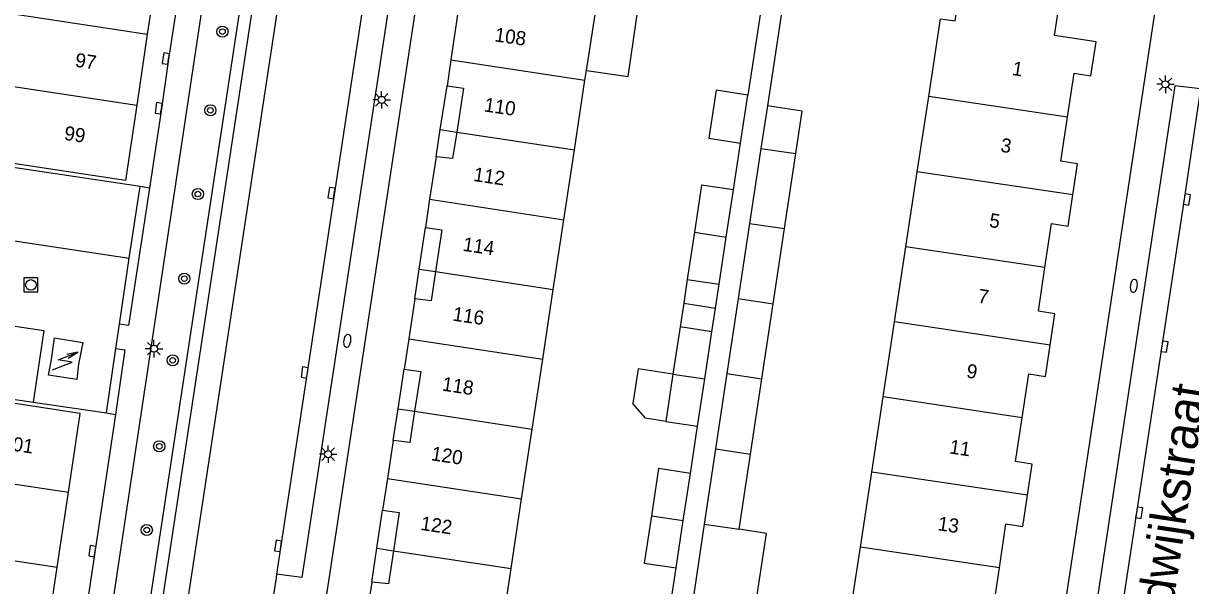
# Model space of a CAD drawing. Extents: x 124000 to 128010, y 398999 to 403000.
# Drawn here: x 126507.7 to 126590.7, y 399754.3 to 399794.3 of the extents above; entities that cross this region are included whole.
import ezdxf

# ---------------------------------------------------------------- set-up
doc = ezdxf.new("R2010")
doc.units = 0
for name, color, linetype in [('gg-afsc-erfafscheiding', 7, 'Continuous'), ('gg-anno-huisnummerreeks BGT', 7, 'Continuous'), ('gg-anno-openbare ruimte label', 7, 'Continuous'), ('gg-bbg-gedigitaliseerde bijgebouw', 7, 'Continuous'), ('gg-bbg-hoofdgebouw', 7, 'Continuous'), ('gg-bbg-lage trafo', 7, 'Continuous'), ('gg-bbg-luifel en loopbrug', 7, 'Continuous'), ('gg-bbg-onder overbouw', 7, 'Continuous'), ('gg-bbg-pand overbouw', 7, 'Continuous'), ('gg-bbg-tussenscheiding', 7, 'Continuous'), ('gg-bbg-tussenscheiding niveau 01', 7, 'Continuous'), ('gg-knt-verharding', 7, 'Continuous'), ('gg-knt-verharding nz', 7, 'Continuous'), ('gt-symb-boom', 7, 'Continuous'), ('gt-symb-brandkraan', 7, 'Continuous'), ('gt-symb-kolk', 7, 'Continuous'), ('gt-symb-lichtmast', 7, 'Continuous'), ('gt-symb-rioolschacht', 7, 'Continuous'), ('gt-symb-trafo symbool', 7, 'Continuous')]:
    doc.layers.add(name, color=color, linetype=linetype)

# ---------------------------------------------------------------- blocks, each defined once
blk = doc.blocks.new('gt0-KOLK')
at = {"layer": 'gt-symb-kolk'}
blk.add_lwpolyline([(0, 0), (0.375, 0), (0.375, 0.4), (-0.375, 0.4), (-0.375, 0), (0, 0)], dxfattribs=at)
blk = doc.blocks.new('gt0-BR')
at = {"layer": 'gt-symb-brandkraan'}
for centre, radius, start, end in [((-0.244, 0), 0.206, 107.56694, 252.43307), ((0.599, -2.664), 3, 106.89205, 107.56694), ((0, -0.691), 0.938, 73.10799, 106.89205), ((-0.599, -2.664), 3, 72.43309, 73.10799), ((0.244, 0), 0.206, 287.56695, 72.43309), ((0.599, 2.664), 3, 252.43307, 253.10797), ((0, 0.691), 0.938, 253.10797, 286.89206), ((-0.599, 2.664), 3, 286.89206, 287.56695)]:
    blk.add_arc(centre, radius, start, end, dxfattribs=at)
blk = doc.blocks.new('gt0-LMAST')
at = {"layer": 'gt-symb-lichtmast'}
for p, q in [((-0.182, 0.173), (-0.447, 0.438)), ((-0.005, 0.246), (-0.005, 0.621)), ((0.172, 0.173), (0.437, 0.438)), ((-0.255, -0.004), (-0.63, -0.004)), ((-0.182, -0.181), (-0.447, -0.446)), ((-0.005, -0.254), (-0.005, -0.629)), ((0.437, -0.446), (0.172, -0.181)), ((0.245, -0.004), (0.62, -0.004))]:
    blk.add_line(p, q, dxfattribs=at)
blk.add_circle((-0.005, -0.004), 0.25, dxfattribs=at)
blk = doc.blocks.new('gt0-BOOM')
at = {"layer": 'gt-symb-boom'}
for radius in [0.4, 0.2]:
    blk.add_circle((0, 0), radius, dxfattribs=at)
blk = doc.blocks.new('gt0-HSP')
at = {"layer": 'gt-symb-trafo symbool'}
for points in [[(0.771, 0.746), (-0.529, -0.004), (0.471, -0.004), (-0.829, -0.754)], [(-0.217, -0.24), (-0.829, -0.754), (-0.077, -0.48)]]:
    blk.add_lwpolyline(points, dxfattribs=at)
blk = doc.blocks.new('gt0-RS')
at = {"layer": 'gt-symb-rioolschacht'}
blk.add_lwpolyline([(-0.5, -0.5), (0.5, -0.5), (0.5, 0.5), (-0.5, 0.5)], close=True, dxfattribs=at)
blk.add_circle((0, 0), 0.375, dxfattribs=at)

msp = doc.modelspace()

# ---------------------------------------------------------------- linework, layer by layer
at = {"layer": 'gg-afsc-erfafscheiding'}
for p, q in [((126562.229, 399799.306), (126560.58, 399788.437)), ((126560.529, 399798.013), (126559.192, 399789.2)), ((126558.167, 399782.46), (126558.674, 399785.788)), ((126516.651, 399782.587), (126515.989, 399782.695)), ((126513.592, 399766.603), (126514.246, 399766.502)), ((126555.104, 399762.306), (126555.614, 399765.657)), ((126553.551, 399752.087), (126554.083, 399755.585))]:
    msp.add_line(p, q, dxfattribs=at)
at = {"layer": 'gg-bbg-gedigitaliseerde bijgebouw'}
for p, q in [((126558.674, 399785.788), (126559.192, 399789.2)), ((126560.58, 399788.437), (126560.122, 399785.404)), ((126560.122, 399785.404), (126559.318, 399780.075)), ((126561.79, 399779.706), (126562.594, 399785.036)), ((126557.657, 399779.104), (126558.167, 399782.46)), ((126559.318, 399780.075), (126558.512, 399774.735)), ((126560.984, 399774.365), (126561.79, 399779.706)), ((126555.394, 399779.448), (126554.884, 399776.092)), ((126557.148, 399775.748), (126557.657, 399779.104)), ((126554.884, 399776.092), (126557.148, 399775.748)), ((126558.512, 399774.735), (126557.707, 399769.395)), ((126560.179, 399769.026), (126560.984, 399774.365)), ((126554.371, 399772.722), (126553.861, 399769.362)), ((126556.635, 399772.378), (126554.371, 399772.722)), ((126556.124, 399769.018), (126556.635, 399772.378)), ((126553.861, 399769.362), (126553.35, 399766.001)), ((126555.614, 399765.657), (126556.124, 399769.018)), ((126557.707, 399769.395), (126556.9, 399764.046)), ((126559.372, 399763.679), (126560.179, 399769.026)), ((126553.35, 399766.001), (126555.614, 399765.657)), ((126556.9, 399764.046), (126556.092, 399758.697)), ((126558.565, 399758.331), (126559.372, 399763.679)), ((126554.594, 399758.946), (126555.104, 399762.306)), ((126554.083, 399755.585), (126554.594, 399758.946))]:
    msp.add_line(p, q, dxfattribs=at)
for points in [[(126559.192, 399789.2), (126556.928, 399789.544), (126556.41, 399786.132), (126558.674, 399785.788)], [(126562.594, 399785.036), (126563.051, 399788.064), (126560.58, 399788.437)], [(126558.167, 399782.46), (126555.903, 399782.804), (126555.394, 399779.448)], [(126555.104, 399762.306), (126552.84, 399762.65), (126552.33, 399759.29)], [(126552.33, 399759.29), (126551.819, 399755.929), (126554.083, 399755.585)], [(126556.092, 399758.697), (126555.268, 399753.233), (126559.685, 399752.573)], [(126559.685, 399752.573), (126560.509, 399758.035), (126558.565, 399758.331)]]:
    msp.add_lwpolyline(points, dxfattribs=at)
at = {"layer": 'gg-bbg-hoofdgebouw'}
for p, q in [((126516.505, 399793.534), (126515.748, 399788.49)), ((126538.083, 399791.711), (126537.809, 399789.855)), ((126547.613, 399790.265), (126547.719, 399790.957)), ((126546.862, 399785.303), (126547.613, 399790.265)), ((126571.236, 399783.75), (126572.045, 399789.091)), ((126546.112, 399780.342), (126546.862, 399785.303)), ((126537.03, 399784.82), (126536.572, 399781.79)), ((126570.428, 399778.419), (126571.236, 399783.75)), ((126536.572, 399781.79), (126536.27, 399779.79)), ((126545.362, 399775.381), (126546.112, 399780.342)), ((126569.618, 399773.074), (126570.428, 399778.419)), ((126544.611, 399770.419), (126545.362, 399775.381)), ((126535.523, 399774.704), (126535.095, 399771.864)), ((126568.809, 399767.738), (126569.618, 399773.074)), ((126535.095, 399771.864), (126534.771, 399769.716)), ((126543.861, 399765.457), (126544.611, 399770.419)), ((126568, 399762.397), (126568.809, 399767.738)), ((126543.111, 399760.496), (126543.861, 399765.457)), ((126533.978, 399764.652), (126533.569, 399761.945)), ((126567.19, 399757.053), (126568, 399762.397)), ((126533.569, 399761.945), (126533.228, 399759.693)), ((126510.093, 399755.635), (126510.895, 399760.975)), ((126542.36, 399755.534), (126543.111, 399760.496)), ((126566.357, 399751.559), (126567.19, 399757.053)), ((126509.292, 399750.295), (126510.093, 399755.635)), ((126532.455, 399754.578), (126532.043, 399751.851))]:
    msp.add_line(p, q, dxfattribs=at)
for points in [[(126517.856, 399798.488), (126517.46, 399795.84), (126516.863, 399795.919), (126516.505, 399793.534)], [(126547.719, 399790.957), (126548.707, 399797.397), (126550.739, 399797.084), (126550.755, 399797.197)], [(126572.045, 399789.091), (126572.885, 399794.633), (126573.933, 399794.476), (126574.386, 399797.469)], [(126541.22, 399796.324), (126538.82, 399796.705), (126538.083, 399791.711)], [(126581.916, 399787.624), (126582.386, 399790.75), (126583.571, 399790.563), (126583.951, 399792.978), (126580.976, 399793.428), (126581.437, 399796.404)], [(126515.748, 399788.49), (126514.945, 399783.133), (126503.213, 399784.906), (126504.041, 399790.477), (126506.422, 399790.123)], [(126582.294, 399782.105), (126582.63, 399784.324), (126581.447, 399784.499), (126581.916, 399787.624)], [(126580.306, 399776.948), (126580.772, 399780.067), (126581.958, 399779.887), (126582.294, 399782.105)], [(126580.684, 399771.42), (126581.021, 399773.64), (126579.839, 399773.828), (126580.306, 399776.948)], [(126578.687, 399766.263), (126579.162, 399769.381), (126580.348, 399769.201), (126580.684, 399771.42)], [(126510.895, 399760.975), (126511.733, 399766.553), (126502.409, 399767.975), (126501.57, 399762.376)], [(126579.064, 399760.753), (126579.394, 399762.97), (126578.213, 399763.145), (126578.687, 399766.263)], [(126577.071, 399755.589), (126577.537, 399758.716), (126578.734, 399758.538), (126579.064, 399760.753)], [(126537.669, 399751.001), (126541.585, 399750.409), (126542.36, 399755.534)], [(126577.421, 399749.883), (126577.783, 399752.291), (126576.606, 399752.463), (126577.071, 399755.589)]]:
    msp.add_lwpolyline(points, dxfattribs=at)
at = {"layer": 'gg-bbg-lage trafo'}
msp.add_lwpolyline([(126509.483, 399769.289), (126509.692, 399770.395), (126509.9, 399771.947), (126511.92, 399771.605), (126511.612, 399770.067), (126511.493, 399768.982), (126509.483, 399769.289)], dxfattribs=at)
at = {"layer": 'gg-bbg-luifel en loopbrug'}
for p, q in [((126554.884, 399776.092), (126554.628, 399774.407)), ((126556.892, 399774.063), (126557.148, 399775.748)), ((126554.628, 399774.407), (126554.371, 399772.722)), ((126554.628, 399774.407), (126556.892, 399774.063)), ((126556.635, 399772.378), (126556.892, 399774.063))]:
    msp.add_line(p, q, dxfattribs=at)
for points in [[(126547.719, 399790.957), (126550.689, 399790.528), (126551.634, 399797.071)], [(126553.861, 399769.362), (126551.394, 399769.737), (126551.019, 399767.27)], [(126553.35, 399766.001), (126551.91, 399766.22), (126551.019, 399767.27)]]:
    msp.add_lwpolyline(points, dxfattribs=at)
at = {"layer": 'gg-bbg-onder overbouw'}
for points in [[(126537.809, 399789.855), (126538.986, 399789.681), (126538.502, 399786.572)], [(126538.502, 399786.572), (126538.208, 399784.687), (126537.03, 399784.82)], [(126536.27, 399779.79), (126537.447, 399779.612), (126536.999, 399776.65)], [(126536.999, 399776.65), (126536.684, 399774.573), (126535.523, 399774.704)], [(126534.771, 399769.716), (126535.948, 399769.539), (126535.506, 399766.726)], [(126535.506, 399766.726), (126535.155, 399764.49), (126533.978, 399764.652)], [(126533.228, 399759.693), (126534.405, 399759.515), (126533.994, 399756.804)], [(126533.994, 399756.804), (126533.64, 399754.463), (126532.455, 399754.578)]]:
    msp.add_lwpolyline(points, dxfattribs=at)
at = {"layer": 'gg-bbg-pand overbouw'}
for p, q in [((126537.329, 399786.75), (126537.809, 399789.855)), ((126537.03, 399784.82), (126537.329, 399786.75)), ((126535.835, 399776.827), (126536.27, 399779.79)), ((126535.523, 399774.704), (126535.835, 399776.827)), ((126534.331, 399766.905), (126534.771, 399769.716)), ((126533.978, 399764.652), (126534.331, 399766.905)), ((126532.818, 399756.982), (126533.228, 399759.693)), ((126532.455, 399754.578), (126532.818, 399756.982))]:
    msp.add_line(p, q, dxfattribs=at)
at = {"layer": 'gg-bbg-tussenscheiding'}
for p, q in [((126507.133, 399794.942), (126516.505, 399793.534)), ((126538.083, 399791.711), (126547.613, 399790.265)), ((126581.916, 399787.624), (126572.045, 399789.091)), ((126538.502, 399786.572), (126546.862, 399785.303)), ((126560.122, 399785.404), (126562.594, 399785.036)), ((126582.294, 399782.105), (126571.236, 399783.75)), ((126536.572, 399781.79), (126546.112, 399780.342)), ((126559.318, 399780.075), (126561.79, 399779.706)), ((126555.394, 399779.448), (126557.657, 399779.104)), ((126580.306, 399776.948), (126570.428, 399778.419)), ((126536.999, 399776.65), (126545.362, 399775.381)), ((126558.512, 399774.735), (126560.984, 399774.365)), ((126580.684, 399771.42), (126569.618, 399773.074)), ((126535.095, 399771.864), (126544.611, 399770.419)), ((126553.861, 399769.362), (126556.124, 399769.018)), ((126557.707, 399769.395), (126560.179, 399769.026)), ((126578.687, 399766.263), (126568.809, 399767.738)), ((126535.506, 399766.726), (126543.861, 399765.457)), ((126556.9, 399764.046), (126559.372, 399763.679)), ((126501.57, 399762.376), (126510.895, 399760.975)), ((126579.064, 399760.753), (126568, 399762.397)), ((126533.569, 399761.945), (126543.111, 399760.496)), ((126552.33, 399759.29), (126554.594, 399758.946)), ((126556.092, 399758.697), (126558.565, 399758.331)), ((126500.77, 399757.036), (126510.093, 399755.635)), ((126533.994, 399756.804), (126542.36, 399755.534)), ((126577.071, 399755.589), (126567.19, 399757.053))]:
    msp.add_line(p, q, dxfattribs=at)
msp.add_lwpolyline([(126506.422, 399790.123), (126506.388, 399789.896), (126515.748, 399788.49)], dxfattribs=at)
at = {"layer": 'gg-bbg-tussenscheiding niveau 01'}
for p, q in [((126537.329, 399786.75), (126538.502, 399786.572)), ((126535.835, 399776.827), (126536.999, 399776.65)), ((126534.331, 399766.905), (126535.506, 399766.726)), ((126532.818, 399756.982), (126533.994, 399756.804))]:
    msp.add_line(p, q, dxfattribs=at)
at = {"layer": 'gg-knt-verharding'}
for p, q in [((126536.73, 399802.987), (126516.87, 399672.548)), ((126509.41, 399722.141), (126521.31, 399801.365)), ((126523.361, 399797.249), (126512.256, 399723.994)), ((126524.042, 399795.965), (126513.108, 399723.865)), ((126588.17, 399795.463), (126581.162, 399749.315)), ((126515.989, 399782.695), (126503.182, 399784.606)), ((126515.225, 399777.597), (126515.989, 399782.695)), ((126514.531, 399772.923), (126515.225, 399777.597)), ((126513.592, 399766.603), (126514.264, 399771.177)), ((126502.463, 399768.256), (126508.391, 399767.375)), ((126508.391, 399767.375), (126513.592, 399766.603)), ((126525.656, 399754.872), (126524.769, 399748.973)), ((126525.696, 399755.141), (126525.656, 399754.872))]:
    msp.add_line(p, q, dxfattribs=at)
for points in [[(126519.963, 399804.698), (126519.633, 399802.406), (126518.016, 399791.762), (126517.501, 399788.234), (126516.651, 399782.587)], [(126532.137, 399797.608), (126533.92, 399797.311), (126527.491, 399754.915), (126525.696, 399755.141)], [(126591.356, 399789.638), (126589.539, 399789.847), (126583.635, 399750.863), (126585.43, 399750.479)], [(126516.651, 399782.587), (126515.17, 399772.816), (126514.531, 399772.923)], [(126514.264, 399771.177), (126514.906, 399771.097), (126514.246, 399766.502)], [(126514.246, 399766.502), (126508.797, 399730.134), (126507.151, 399719.416)]]:
    msp.add_lwpolyline(points, dxfattribs=at)
at = {"layer": 'gg-knt-verharding nz'}
for p, q in [((126532.137, 399797.608), (126525.696, 399755.141)), ((126525.921, 399796.472), (126514.761, 399722.864)), ((126514.264, 399771.177), (126514.531, 399772.923))]:
    msp.add_line(p, q, dxfattribs=at)
for points in [[(126591.356, 399789.638), (126590.197, 399781.808), (126585.43, 399750.479)], [(126492.87, 399781.577), (126492.787, 399780.99), (126515.225, 399777.597)], [(126491.843, 399774.915), (126491.875, 399775.039), (126509.148, 399772.474), (126508.391, 399767.375)]]:
    msp.add_lwpolyline(points, dxfattribs=at)

# ---------------------------------------------------------------- block references
at = {"layer": 'gt-symb-boom'}
for p in [(126521.846, 399793.71), (126520.986, 399788.119), (126520.098, 399782.166), (126519.135, 399776.15), (126518.309, 399770.343), (126517.354, 399764.231), (126516.465, 399758.28)]:
    msp.add_blockref('gt0-BOOM', p, dxfattribs=at)
at = {"layer": 'gt-symb-brandkraan'}
for p, rotation in [((126586.623, 399775.639), 81.31914941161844), ((126530.715, 399771.727), 80.67893928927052)]:
    msp.add_blockref('gt0-BR', p, dxfattribs=dict(at, rotation=rotation))
at = {"layer": 'gt-symb-kolk'}
for p, rotation in [((126518.016, 399791.762), 81.34832540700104), ((126517.501, 399788.234), 81.69986067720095), ((126529.797, 399782.206), 81.31914941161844), ((126590.197, 399781.808), -98.39757257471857), ((126588.611, 399771.345), -98.62422873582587), ((126527.885, 399769.446), 81.48906580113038), ((126586.811, 399759.536), -98.68085058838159), ((126512.787, 399756.747), 81.49556993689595), ((126525.993, 399757.115), 81.2538377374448)]:
    msp.add_blockref('gt0-KOLK', p, dxfattribs=dict(at, rotation=rotation))
at = {"layer": 'gt-symb-lichtmast'}
for p in [(126588.878, 399789.973), (126533.165, 399788.864), (126516.976, 399771.175), (126529.362, 399763.676)]:
    msp.add_blockref('gt0-LMAST', p, dxfattribs=at)
at = {"layer": 'gt-symb-rioolschacht'}
msp.add_blockref('gt0-RS', (126508.227, 399775.703), dxfattribs=at)
at = {"layer": 'gt-symb-trafo symbool', "rotation": 171.31641515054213}
msp.add_blockref('gt0-HSP', (126510.629, 399770.294), dxfattribs=at)

# ---------------------------------------------------------------- texts
at = {"layer": 'gg-anno-huisnummerreeks BGT'}
for s, rotation, p in [('108', 351.6, (126541.142, 399793.027)), ('97', 351.5, (126511.329, 399791.227)), ('1', 351.4, (126577.931, 399790.63)), ('110', 351.6, (126540.399, 399788.043)), ('99', 351.5, (126510.549, 399786.026)), ('3', 351.5, (126577.111, 399785.173)), ('112', 351.4, (126539.638, 399783.1)), ('5', 351.5, (126576.299, 399779.828)), ('114', 351.4, (126538.885, 399778.135)), ('7', 351.5, (126575.495, 399774.448)), ('116', 351.4, (126538.16, 399773.175)), ('9', 351.3, (126574.683, 399769.12)), ('118', 351.4, (126537.407, 399768.198)), ('101', 351.5, (126506.132, 399764.036)), ('11', 351.4, (126573.471, 399763.732)), ('120', 351.4, (126536.633, 399763.244)), ('122', 351.4, (126535.882, 399758.293)), ('13', 351.5, (126572.641, 399758.272))]:
    msp.add_text(s, height=1, rotation=rotation, dxfattribs=at).set_placement(p)
at = {"layer": 'gg-anno-openbare ruimte label'}
msp.add_text('Randwijkstraat', height=2.5, rotation=81.4, dxfattribs=at).set_placement((126588.493, 399746.783))

doc.saveas('drawing.dxf')
